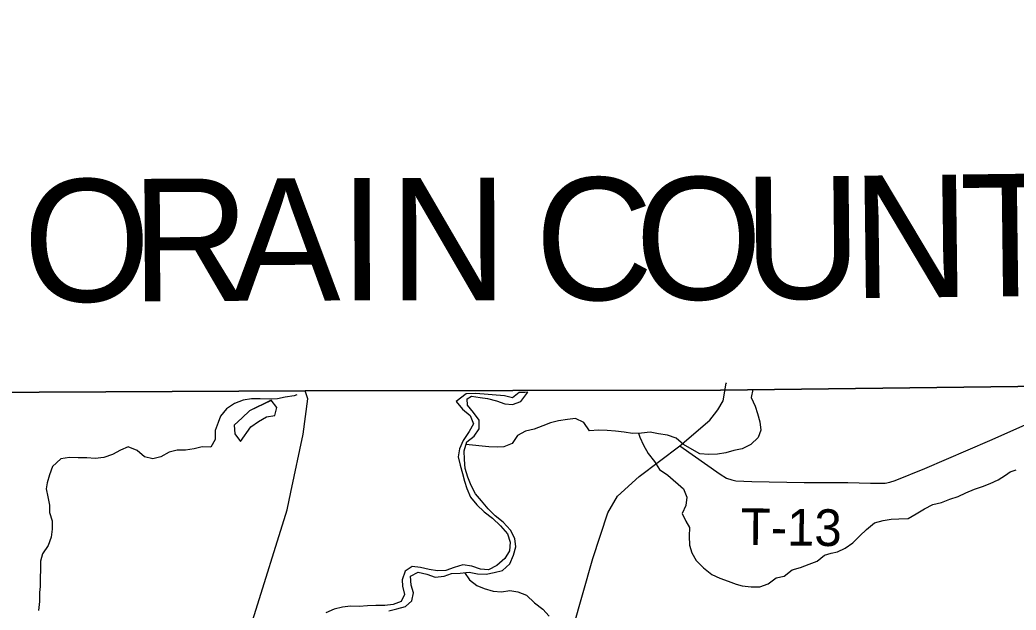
# Model space of a CAD drawing. Extents: x 1985906 to 2277390, y 930619 to 1324581.
# Drawn here: x 2123724 to 2131855, y 1191696 to 1196517 of the extents above; entities that cross this region are included whole.
import ezdxf

# ---------------------------------------------------------------- set-up
doc = ezdxf.new("R2010")
doc.units = 0
for name, color, linetype in [('GM_X_Adjacent_County', 7, 'Continuous'), ('GM_X_Adjacent_County_Text', 7, 'Continuous'), ('GM_X_County', 7, 'Continuous'), ('GM_X_Major_River', 7, 'Continuous'), ('GM_X_Minor_Lake', 7, 'Continuous'), ('GM_X_Minor_River', 7, 'Continuous'), ('GM_X_State_Route', 7, 'Continuous'), ('GM_X_Township', 7, 'Continuous'), ('GM_X_Township_Road', 7, 'Continuous'), ('GM_X_Township_Road_Text', 7, 'Continuous')]:
    doc.layers.add(name, color=color, linetype=linetype)

msp = doc.modelspace()

# ---------------------------------------------------------------- linework, layer by layer
at = {"layer": 'GM_X_Adjacent_County'}
msp.add_lwpolyline([(2139521.7, 1198873.5), (2139549.1, 1193676.6), (2134076.1, 1193549.4), (2129443.2, 1193492.7), (2126053.1, 1193488.1), (2117908.3, 1193445.4), (2113522.7, 1193410.7), (2113466.5, 1188070.4), (2113427.5, 1184373.7), (2113417, 1179845.3), (2113408.4, 1176168.2), (2113398.8, 1174226.6), (2113371.6, 1168723.2), (2113358.2, 1166007.9), (2106159.1, 1165987.2)], dxfattribs=at)
at = {"layer": 'GM_X_County'}
msp.add_lwpolyline([(2151106.9, 1193912.6), (2145028.4, 1193800.8), (2144321.2, 1193786.8), (2140581.8, 1193696.4), (2139549.1, 1193676.6), (2134076.1, 1193549.4), (2129443.2, 1193492.7), (2126053.1, 1193488.1), (2117908.3, 1193445.4), (2113522.7, 1193410.7), (2113466.5, 1188070.4), (2113427.5, 1184373.7), (2113417, 1179845.3), (2113408.4, 1176168.2), (2113398.8, 1174226.6), (2113371.6, 1168723.2)], dxfattribs=at)
at = {"layer": 'GM_X_Major_River'}
for points in [[(2127445, 1193466.5), (2127364.8, 1193462.3), (2127284.4, 1193400), (2127336.7, 1193338.2), (2127399.1, 1193284.4), (2127425.4, 1193216.4), (2127389.7, 1193154), (2127342, 1193081.6), (2127312.3, 1193013.2), (2127300.6, 1192949), (2127317, 1192878.9), (2127335.3, 1192812.9), (2127353.6, 1192748.8), (2127371.9, 1192688.8), (2127402.3, 1192618.8), (2127452.7, 1192556.9), (2127513, 1192499.1), (2127581.3, 1192447.4), (2127647.7, 1192385.6), (2127704.1, 1192319.8), (2127726.4, 1192251.7), (2127720.8, 1192179.5), (2127683, 1192117.1), (2127617.2, 1192060.6), (2127549.4, 1192024.1), (2127483.3, 1192029.8), (2127411.1, 1192055.4), (2127338.9, 1192065.1), (2127269, 1192044.6), (2127201, 1192020.2), (2127131, 1192015.8), (2127064.9, 1192027.4), (2126992.7, 1192043.1), (2126926.6, 1192052.7), (2126868.8, 1192014.3), (2126843.1, 1191942), (2126847.3, 1191891.9), (2126861.7, 1191823.8), (2126835.9, 1191767.5), (2126770, 1191741.1), (2126702, 1191734.7), (2126629.9, 1191732.2), (2126559.8, 1191731.9), (2126493.8, 1191725.5), (2126421.7, 1191727.1), (2126357.7, 1191720.7), (2126289.7, 1191702.3), (2126221.8, 1191673.8)], [(2126734.2, 1191690.7), (2126800.2, 1191707.2), (2126872.2, 1191725.6), (2126924, 1191772), (2126935.7, 1191836.2), (2126917.3, 1191900.3), (2126911, 1191972.4), (2126974.9, 1192004.9), (2127045, 1191989.2), (2127113.2, 1191965.6), (2127185.3, 1191974), (2127245.2, 1191994.4), (2127317.3, 1191996.8), (2127389.3, 1192007.2), (2127457.4, 1191991.6), (2127529.5, 1191989.9), (2127593.5, 1192002.3), (2127663.5, 1192018.8), (2127721.3, 1192075.2), (2127753, 1192143.6), (2127770.6, 1192213.9), (2127764.3, 1192282), (2127728, 1192347.9), (2127667.6, 1192413.8), (2127603.2, 1192465.5), (2127544.9, 1192523.3), (2127490.5, 1192589.2), (2127442.2, 1192645.1), (2127405.8, 1192715), (2127379.5, 1192781.1), (2127359.1, 1192853.1), (2127352.8, 1192925.2), (2127350.4, 1192997.4), (2127372.1, 1193069.7), (2127431.9, 1193116.2), (2127471.6, 1193176.5), (2127473.3, 1193248.7), (2127424.9, 1193310.6), (2127376.6, 1193370.5), (2127373.2, 1193422.2), (2127409.1, 1193443.3), (2127480.9, 1193432.7), (2127540.5, 1193423.5), (2127612.7, 1193405.9), (2127680.9, 1193382.2), (2127744.9, 1193374.6), (2127812.9, 1193401), (2127868.9, 1193476)], [(2127797.7, 1193474.8), (2127744.7, 1193430.7), (2127678.5, 1193446.4), (2127445, 1193466.5)], [(2127792.5, 1193474.6), (2127846.3, 1193475.6)], [(2127793.2, 1193475.9), (2127793.1, 1193475.9)], [(2127868.9, 1193476), (2127797.7, 1193474.8)]]:
    msp.add_lwpolyline(points, dxfattribs=at)
at = {"layer": 'GM_X_Minor_Lake'}
for points in [[(2125775.9, 1193409.8), (2125597, 1193324.1), (2125537, 1193265.7), (2125473, 1193205.4), (2125479.1, 1193137.2), (2125525.6, 1193072.8)], [(2125774.5, 1193409.2), (2125597, 1193324.1), (2125537, 1193265.7), (2125473, 1193205.4), (2125479.1, 1193137.2), (2125525.3, 1193073.2)], [(2125525, 1193071.9), (2125609.2, 1193193.7), (2125671.3, 1193236), (2125735.3, 1193274.3), (2125805.4, 1193284.5), (2125821.3, 1193350.8), (2125775.2, 1193410.8)], [(2125525.6, 1193072.8), (2125609.2, 1193193.7), (2125671.3, 1193236), (2125735.3, 1193274.3), (2125805.4, 1193284.5), (2125821.3, 1193350.8), (2125775.9, 1193409.8)]]:
    msp.add_lwpolyline(points, dxfattribs=at)
at = {"layer": 'GM_X_Minor_River'}
for points in [[(2125985.3, 1193453.5), (2125961.4, 1193447.4), (2125889.3, 1193435.2), (2125825.2, 1193421), (2125757.1, 1193418.8), (2125685, 1193422.6), (2125612.9, 1193422.4), (2125544.8, 1193412.1), (2125474.7, 1193383.9), (2125408.7, 1193339.6), (2125360.7, 1193279.3), (2125340.8, 1193229.1), (2125316.8, 1193162.8), (2125316.9, 1193090.6), (2125283, 1193026.4), (2125210.8, 1193030.2), (2125144.8, 1193014), (2125074.7, 1193001.8), (2125006.6, 1193003.6), (2124942.5, 1192987.3), (2124874.4, 1192947), (2124808.4, 1192930.8), (2124740.2, 1192946.7), (2124682.1, 1193000.6), (2124607.9, 1193028.5), (2124543.8, 1193002.3), (2124479.8, 1192966), (2124407.7, 1192943.7), (2124337.6, 1192935.5), (2124269.5, 1192939.3), (2124199.4, 1192939.1), (2124129.3, 1192942.9), (2124057.2, 1192930.7), (2123989.2, 1192868.3), (2123965.2, 1192802.1), (2123945.3, 1192735.9), (2123937.3, 1192685.7), (2123951.5, 1192621.6), (2123965.6, 1192553.4), (2123965.7, 1192493.3), (2123987.8, 1192425.2), (2123985.9, 1192357), (2123980, 1192292.8), (2123954.1, 1192224.5), (2123908.1, 1192156.2), (2123892.1, 1192096), (2123892.2, 1192029.8), (2123890.3, 1191957.6), (2123890.4, 1191889.4), (2123884.5, 1191839.3), (2123882.6, 1191765.1), (2123876.7, 1191692.9)], [(2129705.7, 1193498.6), (2129693.4, 1193431.6), (2129725.5, 1193361.5), (2129743.6, 1193301.4), (2129763.8, 1193235.2), (2129769.9, 1193165.1), (2129749.9, 1193104.8), (2129689.9, 1193048.5), (2129617.9, 1193014.2), (2129551.8, 1193000), (2129485.7, 1192981.8), (2129417.6, 1192969.6), (2129345.5, 1192967.4), (2129273.4, 1192971.2), (2129211.2, 1193007.1), (2129141, 1193049.1), (2129080.9, 1193101), (2129008.7, 1193124.9), (2128936.6, 1193134.7), (2128868.5, 1193150.6), (2128796.4, 1193142.4), (2128724.3, 1193138.1), (2128656.1, 1193150), (2128584, 1193157.8), (2128517.9, 1193163.7), (2128445.8, 1193165.5), (2128373.7, 1193161.3), (2128325.5, 1193229.3), (2128259.3, 1193261.2), (2128193.2, 1193253), (2128121.1, 1193240.8), (2128055.1, 1193224.6), (2127993, 1193200.3), (2127920.9, 1193174.1), (2127850.8, 1193157.8), (2127784.8, 1193123.6), (2127742.8, 1193057.3), (2127674.7, 1193031), (2127624.7, 1193026.8), (2127550.5, 1193028.7), (2127364.7, 1193049.9)], [(2128773, 1193141.1), (2128784.4, 1193108.2), (2128814.5, 1193044.1), (2128850.7, 1192976.1), (2128902.9, 1192910), (2128943, 1192844), (2129011.2, 1192798), (2129139.6, 1192686.1), (2129167.7, 1192618), (2129157.8, 1192549.8), (2129129.9, 1192485.5), (2129158, 1192421.4), (2129190.1, 1192371.4), (2129186.2, 1192299.2), (2129190.3, 1192227), (2129208.5, 1192162.8), (2129242.6, 1192100.8), (2129302.8, 1192040.8), (2129371, 1191986.8), (2129437.1, 1191956.9), (2129505.3, 1191933), (2129569.4, 1191909.1), (2129619.5, 1191893.2), (2129691.6, 1191885.4), (2129763.7, 1191885.6), (2129829.8, 1191911.9), (2129895.8, 1191960.2), (2129961.9, 1191974.4), (2130026, 1192024.7), (2130094, 1192042.9), (2130166.1, 1192071.2), (2130230.2, 1192095.4), (2130292.2, 1192145.7), (2130344.3, 1192159.9), (2130396.3, 1192172.1), (2130460.4, 1192202.3), (2130522.4, 1192244.6), (2130578.4, 1192302.9), (2130632.4, 1192355.2), (2130698.5, 1192407.5), (2130770.6, 1192427.8), (2130834.6, 1192440), (2130898.7, 1192442.2), (2130972.9, 1192444.4), (2131038.9, 1192482.6), (2131107, 1192522.9), (2131175, 1192559.2), (2131247.1, 1192575.5), (2131315.2, 1192601.7), (2131381.3, 1192624), (2131443.3, 1192654.2), (2131515.4, 1192684.5), (2131579.5, 1192704.7), (2131643.5, 1192730.9), (2131707.6, 1192761.2), (2131767.6, 1192797.5), (2131807, 1192826.3)], [(2131806.1, 1192826.3), (2131854.4, 1192841.5)], [(2127352.3, 1192002.6), (2127393.9, 1191943.3), (2127452, 1191897.4), (2127514.2, 1191873.5), (2127586.3, 1191851.6), (2127654.4, 1191845.8), (2127722.5, 1191856), (2127788.7, 1191844.1), (2127858.8, 1191818.2), (2127925, 1191754.3), (2127991.2, 1191702.3), (2128043.3, 1191646.3)]]:
    msp.add_lwpolyline(points, dxfattribs=at)
at = {"layer": 'GM_X_State_Route'}
msp.add_lwpolyline([(2128237.4, 1191542.4), (2128399.7, 1192118), (2128522.1, 1192490.5), (2128600.8, 1192627.7), (2128779.4, 1192788.2), (2129111.4, 1193037.6), (2129354.5, 1193247.4), (2129392.9, 1193296), (2129420, 1193331.1), (2129464.1, 1193404.7), (2129488.9, 1193550.1), (2129488.5, 1193548), (2129489.2, 1193552.3)], dxfattribs=at)
at = {"layer": 'GM_X_Township'}
msp.add_lwpolyline([(2117908.3, 1193445.4), (2126053.1, 1193488.1), (2129443.2, 1193492.7), (2134076.1, 1193549.4), (2139549.1, 1193676.6), (2139502.2, 1190793.3), (2139496.8, 1188359.9), (2139494.6, 1188225.5), (2139503.5, 1186666), (2139556, 1185444), (2139556, 1185150.7), (2139560.8, 1184019.4), (2139581.4, 1183078.2), (2139561.5, 1182741.2), (2139574.3, 1180104.3), (2139551.5, 1176849.1), (2139566.5, 1174124.9), (2139611.5, 1172078.9), (2139644.7, 1169748.4)], dxfattribs=at)
at = {"layer": 'GM_X_Township_Road'}
for points in [[(2117908.3, 1193445.4), (2126053.1, 1193488.1)], [(2123742.3, 1188160.5), (2123759.8, 1188944.6), (2123783.9, 1189081.2), (2123830.3, 1189206.2), (2123945.9, 1189386.2), (2124927.7, 1190633.2), (2125480, 1191334.7), (2125558.4, 1191454), (2125624.3, 1191615.4), (2125904.2, 1192515.4), (2125934.4, 1192658.2), (2126035.2, 1193133.4), (2126072.9, 1193420.7), (2126053.1, 1193488.1)], [(2129111.4, 1193037.6), (2129440, 1192805.7), (2129491.8, 1192774.8), (2129533.7, 1192760.5), (2129566.8, 1192750.6), (2129699.1, 1192746.2), (2130125.8, 1192739.5), (2130480.9, 1192737.3), (2130667.2, 1192732.9), (2130745.2, 1192732.4), (2130785.2, 1192734), (2130824.9, 1192740.6), (2130869, 1192753.9), (2131109.4, 1192853.1), (2131640.9, 1193082.5), (2131928.7, 1193208.2)]]:
    msp.add_lwpolyline(points, dxfattribs=at)

# ---------------------------------------------------------------- texts
at = {"layer": 'GM_X_Adjacent_County_Text'}
for s, rotation, p in [('O', 0.29963, (2123752.8, 1194213.5)), ('R', 0.27958, (2124635.3, 1194218.1)), ('A', 0.20701, (2125450.2, 1194222.1)), ('I', 0.13941, (2126332.5, 1194225.3)), ('N', 0.08934, (2126739.3, 1194226.3)), ('C', 0.11424, (2127928.1, 1194228.1)), ('O', 0.33311, (2128747.5, 1194229.7)), ('U', 0.55864, (2129634.5, 1194234.9)), ('N', 0.69139, (2130519.6, 1194243.5)), ('T', 0.70263, (2131402.4, 1194254.2))]:
    msp.add_text(s, height=1000, rotation=rotation, dxfattribs=at).set_placement(p)
at = {"layer": 'GM_X_Township_Road_Text'}
msp.add_text('T-13', height=300, rotation=359.2952, dxfattribs=at).set_placement((2129605.1, 1192228.2))

doc.saveas('drawing.dxf')
